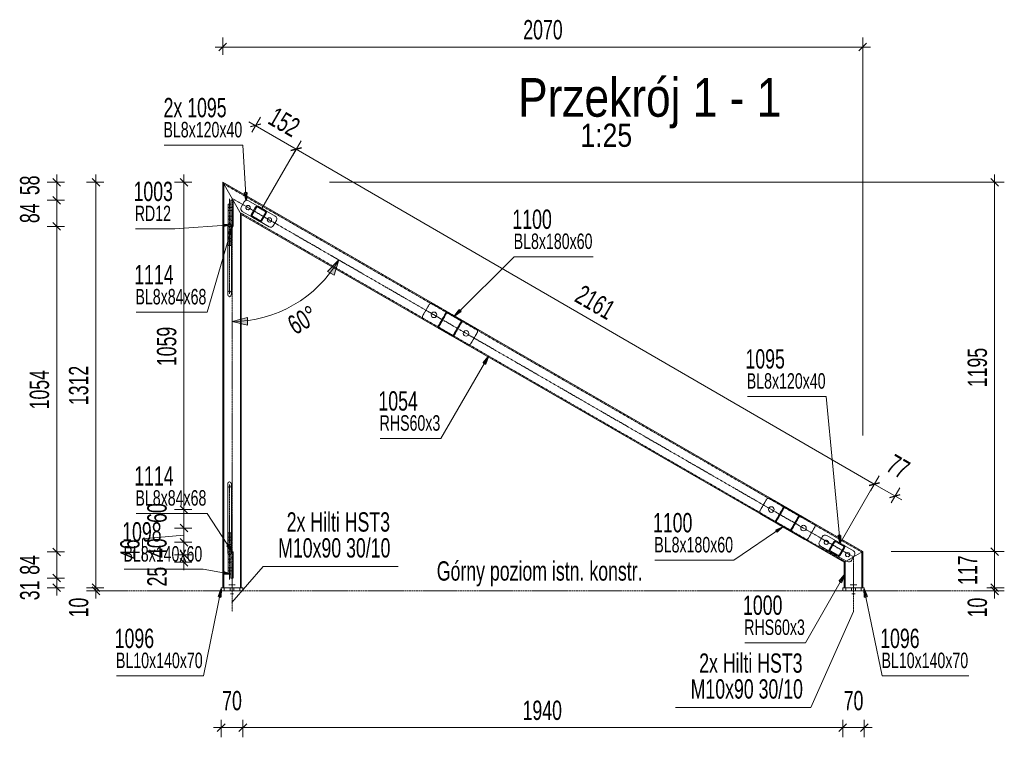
# Model space of a CAD drawing. Header units: millimetres. Extents: x -15129 to 9171, y -18789 to 5877.
# Tile 278 of 278: x 5987 to 9171, y 3555 to 5877. Entities that reach past the tile are written whole.
import ezdxf

# ---------------------------------------------------------------- set-up
doc = ezdxf.new("R2010")
doc.units = ezdxf.units.MM
doc.linetypes.add('ACAD_ISO02W100', pattern=[15, 12, -3])
doc.linetypes.add('ACAD_ISO04W100', pattern=[30, 24, -3, 0, -3])
for name, color, linetype in [('AS_Belki', 145, 'Continuous'), ('AS_Blachy', 30, 'Continuous'), ('AS_DIM_ON', 7, 'Continuous'), ('AS_Kotwy', 9, 'Continuous')]:
    doc.layers.add(name, color=color, linetype=linetype)
doc.styles.add('Arial Narrow', font='ARIALN.TTF', dxfattribs={"height": 5})
doc.styles.add('ROMANS', font='ARIALN.TTF', dxfattribs={"width": 0.8})
doc.styles.get("Standard").update_dxf_attribs({"font": 'ARIALN.TTF', "width": 0.8})
pattern_1 = [(45, (7607.0934, 6090.522), (-3.535534, 3.535534), [])]

msp = doc.modelspace()

# ---------------------------------------------------------------- hatches: boundary and pattern name
at = {"layer": 'AS_Belki', "lineweight": 13}
h = msp.add_hatch(dxfattribs=at)
h.set_pattern_fill('HYPECUTREGION', color=10, scale=5, angle=50.3465, style=0, pattern_type=2)
h.set_pattern_definition(pattern_1)
h.paths.add_polyline_path([(6758.2, 5272.8), (6753.6, 5273.4), (6750, 5270.6), (6736, 5246.4), (6735.4, 5241.8), (6738.2, 5238.2), (6762.4, 5224.2), (6767, 5223.6), (6770.6, 5226.4), (6784.6, 5250.6), (6785.2, 5255.2), (6782.4, 5258.8)], flags=0)
h.paths.add_polyline_path([(6754.4, 5270.5), (6756.7, 5270.2), (6780.9, 5256.2), (6782.3, 5254.4), (6782, 5252.1), (6768, 5227.9), (6766.2, 5226.5), (6763.9, 5226.8), (6739.7, 5240.8), (6738.3, 5242.6), (6738.6, 5244.9), (6752.6, 5269.1)], flags=0)
h = msp.add_hatch(dxfattribs=at)
h.set_pattern_fill('HYPECUTREGION', color=10, scale=5, angle=50.3465, style=0, pattern_type=2)
h.set_pattern_definition(pattern_1)
h.paths.add_polyline_path([(8627.9, 4189.8), (8623.4, 4190.4), (8619.8, 4187.6), (8605.8, 4163.4), (8605.2, 4158.8), (8607.9, 4155.2), (8632.2, 4141.2), (8636.7, 4140.6), (8640.4, 4143.4), (8654.4, 4167.6), (8655, 4172.2), (8652.2, 4175.8)], flags=0)
h.paths.add_polyline_path([(8624.2, 4187.5), (8626.4, 4187.2), (8650.7, 4173.2), (8652.1, 4171.4), (8651.8, 4169.1), (8637.8, 4144.9), (8636, 4143.5), (8633.7, 4143.8), (8609.4, 4157.8), (8608, 4159.6), (8608.3, 4161.9), (8622.3, 4186.1)], flags=0)
at = {"layer": 'AS_DIM_ON', "lineweight": 13}
for points in [[(7018.8, 5099.3), (7004.6, 5049.8), (6983, 5062.3)], [(6673.8, 4900.1), (6723.8, 4887.6), (6723.8, 4912.6)]]:
    msp.add_hatch(color=5, dxfattribs=at).paths.add_polyline_path(points, flags=0)

# ---------------------------------------------------------------- linework, layer by layer
at = {"layer": 'AS_Belki', "color": 145, "linetype": 'Continuous', "lineweight": 13, "ltscale": 0.25}
for p, q in [((6643.8, 5350.5), (6703.8, 5246.5)), ((6643.8, 5350.5), (6643.8, 4038.5)), ((6643.8, 5350.5), (6703.8, 5246.6)), ((6643.8, 5350.5), (8713.5, 4155.5)), ((6718.9, 5266.7), (6719.6, 5272)), ((6722.2, 5262.4), (6718.9, 5266.7)), ((6727.5, 5261.8), (6722.2, 5262.4)), ((6731.7, 5265), (6727.5, 5261.8)), ((6750, 5270.6), (6736, 5246.4)), ((6752.6, 5269.1), (6738.6, 5244.9)), ((6750, 5270.6), (6753.6, 5273.4)), ((6752.6, 5269.1), (6754.4, 5270.5)), ((6753.6, 5273.4), (6758.2, 5272.8)), ((6754.4, 5270.5), (6756.7, 5270.2)), ((6756.7, 5270.2), (6780.9, 5256.2)), ((6758.2, 5272.8), (6782.4, 5258.8)), ((6782.4, 5258.8), (6758.2, 5272.8)), ((6780.9, 5256.2), (6782.3, 5254.4)), ((6782.3, 5254.4), (6782, 5252.1)), ((6782.4, 5258.8), (6785.2, 5255.2)), ((6785.2, 5255.2), (6784.6, 5250.6)), ((6703.8, 5246.6), (8653.5, 4120.9)), ((6703.8, 4038.5), (6703.8, 5246.5)), ((6736, 5246.4), (6735.4, 5241.8)), ((6735.4, 5241.8), (6738.2, 5238.2)), ((6738.2, 5238.2), (6762.4, 5224.2)), ((6738.6, 5244.9), (6738.3, 5242.6)), ((6738.3, 5242.6), (6739.7, 5240.8)), ((6739.7, 5240.8), (6763.9, 5226.8)), ((6763.9, 5226.8), (6739.7, 5240.8)), ((6762.4, 5224.2), (6767, 5223.6)), ((6763.9, 5226.8), (6766.2, 5226.5)), ((6766.2, 5226.5), (6768, 5227.9)), ((6767, 5223.6), (6770.6, 5226.4)), ((6782, 5252.1), (6768, 5227.9)), ((6770.6, 5226.4), (6784.6, 5250.6)), ((6788.2, 5226.7), (6788.9, 5232)), ((6791.4, 5222.4), (6788.2, 5226.7)), ((6796.8, 5221.8), (6791.4, 5222.4)), ((6801, 5225), (6796.8, 5221.8)), ((8434.1, 4247.5), (8475.6, 4223.5)), ((8619.8, 4187.6), (8605.8, 4163.4)), ((8622.3, 4186.1), (8608.3, 4161.9)), ((8619.8, 4187.6), (8623.4, 4190.4)), ((8622.3, 4186.1), (8624.2, 4187.5)), ((8623.4, 4190.4), (8627.9, 4189.8)), ((8624.2, 4187.5), (8626.4, 4187.2)), ((8626.4, 4187.2), (8650.7, 4173.2)), ((8627.9, 4189.8), (8652.2, 4175.8)), ((8652.2, 4175.8), (8628, 4189.8)), ((8650.7, 4173.2), (8652.1, 4171.4)), ((8652.1, 4171.4), (8651.8, 4169.1)), ((8652.2, 4175.8), (8655, 4172.2)), ((8655, 4172.2), (8654.4, 4167.6)), ((8605.8, 4163.4), (8605.2, 4158.8)), ((8605.2, 4158.8), (8607.9, 4155.2)), ((8607.9, 4155.2), (8632.2, 4141.2)), ((8608.3, 4161.9), (8608, 4159.6)), ((8608, 4159.6), (8609.4, 4157.8)), ((8609.4, 4157.8), (8633.7, 4143.8)), ((8633.7, 4143.8), (8609.5, 4157.8)), ((8632.2, 4141.2), (8636.7, 4140.6)), ((8633.7, 4143.8), (8636, 4143.5)), ((8636, 4143.5), (8637.8, 4144.9)), ((8636.7, 4140.6), (8640.4, 4143.4)), ((8651.8, 4169.1), (8637.8, 4144.9)), ((8654.4, 4167.6), (8640.4, 4143.4)), ((8713.5, 4155.5), (8683.6, 4138.2)), ((8713.5, 4155.5), (8713.5, 4038.5)), ((8660.5, 4124.9), (8653.5, 4120.9)), ((8653.5, 4120.9), (8653.5, 4038.5))]:
    msp.add_line(p, q, dxfattribs=at)
at = {"layer": 'AS_Belki', "color": 84, "linetype": 'ACAD_ISO02W100', "lineweight": 13, "ltscale": 0.25}
for p, q in [((6646.8, 5345.3), (6646.8, 4038.5)), ((8710.5, 4153.8), (6646.8, 5345.3)), ((6753.6, 5273.4), (6750, 5270.6)), ((6750, 5270.6), (6750, 5270.6)), ((6754.4, 5270.5), (6752.6, 5269.1)), ((6758.2, 5272.8), (6753.6, 5273.4)), ((6756.7, 5270.2), (6754.4, 5270.5)), ((6780.9, 5256.2), (6756.7, 5270.2)), ((6780.9, 5256.2), (6756.7, 5270.2)), ((6782.4, 5258.8), (6758.2, 5272.8)), ((6782.3, 5254.4), (6780.9, 5256.2)), ((6782, 5252.1), (6782.3, 5254.4)), ((6785.2, 5255.2), (6782.4, 5258.8)), ((6784.6, 5250.6), (6785.2, 5255.2)), ((6700.8, 4038.5), (6700.8, 5251.7)), ((6700.8, 5251.7), (8656.5, 4122.6)), ((6735.4, 5241.8), (6736, 5246.4)), ((6738.2, 5238.2), (6735.4, 5241.8)), ((6762.4, 5224.2), (6738.2, 5238.2)), ((6762.4, 5224.2), (6738.2, 5238.2)), ((6738.3, 5242.6), (6738.6, 5244.9)), ((6739.7, 5240.8), (6738.3, 5242.6)), ((6763.9, 5226.8), (6739.7, 5240.8)), ((6767, 5223.6), (6762.4, 5224.2)), ((6766.2, 5226.5), (6763.9, 5226.8)), ((6768, 5227.9), (6766.2, 5226.5)), ((6770.6, 5226.4), (6767, 5223.6)), ((6782, 5252.1), (6782, 5252.1)), ((6784.6, 5250.6), (6784.6, 5250.6)), ((6659.8, 5211.2), (6659.8, 4989.8)), ((6671.8, 4989.8), (6671.8, 5211.2)), ((6661.5, 4996.6), (6665.8, 4999.3)), ((6665.8, 4999.3), (6670, 4996.6)), ((6659.8, 4989.8), (6661.5, 4996.6)), ((6659.8, 4989.8), (6661.5, 4983.1)), ((6661.5, 4983.1), (6665.8, 4980.3)), ((6665.8, 4980.3), (6670, 4983.1)), ((6670, 4996.6), (6671.8, 4989.8)), ((6670, 4983.1), (6671.8, 4989.8)), ((7340.7, 4885.7), (7364.7, 4927.3)), ((7367.3, 4925.8), (7343.3, 4884.2)), ((7368.3, 4930.1), (7364.7, 4927.3)), ((7369.1, 4927.2), (7367.3, 4925.8)), ((7372.9, 4929.5), (7368.3, 4930.1)), ((7371.4, 4926.9), (7369.1, 4927.2)), ((7371.4, 4926.9), (7413, 4902.9)), ((7413, 4902.9), (7371.4, 4926.9)), ((7414.5, 4905.5), (7372.9, 4929.5)), ((7372.9, 4929.5), (7372.9, 4929.5)), ((7417.2, 4901.8), (7414.5, 4905.5)), ((7340.1, 4881.1), (7340.7, 4885.7)), ((7342.9, 4877.5), (7340.1, 4881.1)), ((7384.5, 4853.5), (7342.9, 4877.5)), ((7343, 4881.9), (7343.3, 4884.2)), ((7344.4, 4880.1), (7343, 4881.9)), ((7344.4, 4880.1), (7386, 4856.1)), ((7386, 4856.1), (7344.4, 4880.1)), ((7414, 4898.8), (7390, 4857.2)), ((7416.6, 4897.3), (7392.6, 4855.7)), ((7414.4, 4901), (7413, 4902.9)), ((7414.1, 4898.8), (7414.4, 4901)), ((7416.6, 4897.3), (7417.2, 4901.8)), ((7389, 4852.9), (7384.5, 4853.5)), ((7388.2, 4855.8), (7386, 4856.1)), ((7390.1, 4857.2), (7388.2, 4855.8)), ((7392.6, 4855.7), (7389, 4852.9)), ((6661.5, 4378.9), (6659.8, 4372.2)), ((6661.5, 4365.5), (6659.8, 4372.2)), ((6659.8, 4372.2), (6659.8, 4150.8)), ((6665.8, 4381.7), (6661.5, 4378.9)), ((6665.8, 4362.7), (6661.5, 4365.5)), ((6670, 4378.9), (6665.8, 4381.7)), ((6670, 4365.5), (6665.8, 4362.7)), ((6671.8, 4372.2), (6670, 4378.9)), ((6671.8, 4372.2), (6670, 4365.5)), ((6671.8, 4150.8), (6671.8, 4372.2)), ((8459.5, 4300.1), (8455.9, 4297.3)), ((8464.1, 4299.5), (8459.5, 4300.1)), ((8505.6, 4275.5), (8464.1, 4299.5)), ((8505.6, 4275.5), (8464.1, 4299.5)), ((8455.9, 4297.3), (8431.9, 4255.7)), ((8458.5, 4295.8), (8434.5, 4254.2)), ((8460.3, 4297.2), (8458.5, 4295.8)), ((8462.6, 4296.9), (8460.3, 4297.2)), ((8462.6, 4296.9), (8504.1, 4272.9)), ((8504.1, 4272.9), (8462.6, 4296.9)), ((8505.2, 4268.8), (8481.2, 4227.2)), ((8483.8, 4225.7), (8507.8, 4267.3)), ((8505.5, 4271), (8504.1, 4272.9)), ((8505.2, 4268.8), (8505.5, 4271)), ((8508.4, 4271.8), (8505.6, 4275.5)), ((8507.8, 4267.3), (8508.4, 4271.8)), ((8431.3, 4251.1), (8431.9, 4255.7)), ((8434.1, 4247.5), (8431.3, 4251.1)), ((8475.6, 4223.5), (8434.1, 4247.5)), ((8434.2, 4251.9), (8434.5, 4254.2)), ((8435.6, 4250.1), (8434.2, 4251.9)), ((8435.6, 4250.1), (8477.1, 4226.1)), ((8477.1, 4226.1), (8435.6, 4250.1)), ((8480.2, 4222.9), (8475.6, 4223.5)), ((8477.3, 4226.1), (8477.1, 4226.1)), ((8479.4, 4225.8), (8477.3, 4226.1)), ((8481.2, 4227.2), (8479.4, 4225.8)), ((8483.8, 4225.7), (8480.2, 4222.9)), ((8650.7, 4173.2), (8626.5, 4187.2)), ((8632.2, 4141.2), (8608, 4155.2)), ((8710.5, 4038.5), (8710.5, 4153.8)), ((8656.5, 4122.6), (8656.5, 4038.5)), ((8683.6, 4138.2), (8660.5, 4124.9))]:
    msp.add_line(p, q, dxfattribs=at)
at = {"layer": 'AS_Belki', "color": 5, "linetype": 'ACAD_ISO04W100', "lineweight": 13, "ltscale": 0.25}
for p, q in [((6665.8, 4989.8), (6665.8, 5296.6)), ((6673.8, 4028.5), (6673.8, 5298.5)), ((6673.8, 5298.5), (8683.5, 4138.2)), ((6760.3, 5248.5), (6760.3, 5248.5)), ((6760.3, 5248.5), (6760.3, 5248.5)), ((7404.6, 4876.5), (7404.6, 4876.5)), ((6665.8, 4372.2), (6665.8, 4065.4)), ((8443.9, 4276.5), (8443.9, 4276.5)), ((8630.1, 4165.5), (8630.1, 4165.5)), ((8683.5, 4028.5), (8683.5, 4138.2))]:
    msp.add_line(p, q, dxfattribs=at)
at = {"layer": 'AS_Belki', "color": 84, "linetype": 'ACAD_ISO02W100', "lineweight": 13, "ltscale": 0.25, "extrusion": (-2.55366e-07, 0.776205, 0.630481)}
msp.add_circle((-6665.8, -3285.6, 4045), 6, dxfattribs=at)
at = {"layer": 'AS_Belki', "color": 145, "linetype": 'Continuous', "lineweight": 13, "ltscale": 0.25, "extrusion": (-5.87699e-07, 1.05462e-07, 1)}
for centre in [(7326.7, 4921.5, 0), (7430.6, 4861.5, 0), (8521.8, 4231.5, 0)]:
    msp.add_circle(centre, 9, dxfattribs=at)
at = {"layer": 'AS_Belki', "color": 145, "linetype": 'Continuous', "lineweight": 13, "ltscale": 0.25, "extrusion": (-5.87698e-07, 1.05462e-07, 1)}
msp.add_circle((8417.9, 4291.5, 0), 9, dxfattribs=at)
at = {"layer": 'AS_Belki', "color": 84, "linetype": 'ACAD_ISO02W100', "lineweight": 13, "ltscale": 0.25, "extrusion": (-2.55366e-07, -0.776205, 0.630481)}
msp.add_circle((6665.8, 2617, -3221.9), 6, dxfattribs=at)
at = {"layer": 'AS_Belki', "color": 145, "linetype": 'Continuous', "lineweight": 13, "ltscale": 0.25, "extrusion": (-1.02504e-05, -1.74716e-05, 1)}
for centre, start, end in [((6755.2, 5267.6, -0.2), 60, 150), ((6779.4, 5253.6, -0.2), 330, 60), ((8437.1, 4252.7, -0.2), 239.5446, 240), ((8478.6, 4228.7, -0.2), 240, 240.4555), ((8625, 4184.6, -0.2), 60, 150), ((8649.2, 4170.6, -0.2), 330, 60)]:
    msp.add_arc(centre, 6, start, end, dxfattribs=at)
at = {"layer": 'AS_Belki', "color": 84, "linetype": 'ACAD_ISO02W100', "lineweight": 13, "ltscale": 0.25, "extrusion": (1.02504e-05, 1.74716e-05, -1)}
for centre, radius, start, end in [((-6755.2, 5267.6, 0.2), 3, 30, 120), ((-6779.4, 5253.6, 0.2), 3, 120, 210), ((-7369.9, 4924.3, 0.2), 6, 30, 120), ((-7369.9, 4924.3, 0.2), 3, 30, 120), ((-7411.5, 4900.3, 0.2), 6, 120, 210), ((-7411.5, 4900.3, 0.2), 3, 120, 210), ((-8461.1, 4294.3, 0.2), 6, 30, 120), ((-8461.1, 4294.3, 0.2), 3, 30, 120), ((-8502.6, 4270.3, 0.2), 3, 120, 210), ((-8502.6, 4270.3, 0.2), 6, 120, 210), ((-8611, 4160.4, 0.2), 6, 300, 30), ((-8635.2, 4146.4, 0.2), 6, 210, 300)]:
    msp.add_arc(centre, radius, start, end, dxfattribs=at)
at = {"layer": 'AS_Belki', "color": 84, "linetype": 'ACAD_ISO02W100', "lineweight": 13, "ltscale": 0.25, "extrusion": (-1.02504e-05, -1.74716e-05, 1)}
for centre, radius, start, end in [((6741.2, 5243.4, -0.2), 6, 150, 240), ((6765.4, 5229.4, -0.2), 6, 240, 330), ((7345.9, 4882.7, -0.2), 6, 150, 240), ((7345.9, 4882.7, -0.2), 3, 150, 240), ((7387.5, 4858.7, -0.2), 6, 240, 330), ((7387.5, 4858.7, -0.2), 3, 240, 330), ((8437.1, 4252.7, -0.2), 6, 150, 239.5446), ((8437.1, 4252.7, -0.2), 3, 150, 240), ((8478.6, 4228.7, -0.2), 6, 240.4555, 330), ((8478.6, 4228.7, -0.2), 3, 240, 330), ((8625, 4184.6, -0.2), 3, 60, 150), ((8649.2, 4170.6, -0.2), 3, 330, 60)]:
    msp.add_arc(centre, radius, start, end, dxfattribs=at)
at = {"layer": 'AS_Belki', "color": 145, "linetype": 'Continuous', "lineweight": 13, "ltscale": 0.25, "extrusion": (1.02504e-05, 1.74716e-05, -1)}
for centre, start, end in [((-6741.2, 5243.4, 0.2), 300, 30), ((-6765.4, 5229.4, 0.2), 210, 300), ((-8611, 4160.4, 0.2), 300, 30), ((-8635.2, 4146.4, 0.2), 210, 300)]:
    msp.add_arc(centre, 3, start, end, dxfattribs=at)
at = {"layer": 'AS_Belki', "color": 145, "linetype": 'Continuous', "lineweight": 13, "ltscale": 0.25, "extrusion": (5.87699e-07, -1.05462e-07, -1)}
for centre, start, end in [((-8595.4, 4185.5, 0), 300, 120), ((-8664.7, 4145.5, 0), 345, 75), ((-8664.7, 4145.5, 0), 300, 345)]:
    msp.add_arc(centre, 7, start, end, dxfattribs=at)
at = {"layer": 'AS_Blachy', "color": 84, "linetype": 'ACAD_ISO02W100', "lineweight": 13, "ltscale": 0.25}
for p, q in [((6669.8, 5292.2), (6677.8, 5292.2)), ((6669.8, 5292.2), (6669.8, 5207.8)), ((6677.8, 5292.2), (6677.8, 5207.8)), ((6669.8, 5279.8), (6661.8, 5279.8)), ((6661.8, 5279.8), (6661.8, 5278.8)), ((6661.8, 5278.8), (6661.8, 5273.3)), ((6661.8, 5273.3), (6661.8, 5264.3)), ((6669.8, 5268.9), (6661.8, 5268.9)), ((6661.8, 5264.3), (6661.8, 5253.1)), ((6669.8, 5259), (6661.8, 5259)), ((6677.8, 5268.9), (6669.8, 5268.9)), ((6677.8, 5259), (6669.8, 5259)), ((6661.8, 5253.1), (6661.8, 5241.4)), ((6661.8, 5241.4), (6661.8, 5231.1)), ((6661.8, 5241.1), (6669.8, 5241.1)), ((6661.8, 5231.1), (6669.8, 5231.1)), ((6661.8, 5231.1), (6661.8, 5145.7)), ((6669.8, 5241.1), (6677.8, 5241.1)), ((6669.8, 5226.7), (6677.8, 5226.7)), ((6738.1, 5238.2), (6762.5, 5224.2)), ((6669.8, 5216.4), (6661.8, 5216.4)), ((6661.8, 5207.6), (6669.8, 5207.6)), ((6669.8, 5207.8), (6669.8, 5145.7)), ((6669.8, 5207.8), (6677.8, 5207.8)), ((6669.8, 5183.5), (6661.8, 5183.5)), ((6661.8, 5169), (6669.8, 5169)), ((6669.8, 5160.2), (6661.8, 5160.2)), ((6661.8, 5145.7), (6669.8, 5145.7)), ((7310.7, 4953.8), (7290.7, 4919.2)), ((7462.9, 4877.5), (7324.4, 4957.5)), ((7446.6, 4829.2), (7466.6, 4863.8)), ((8401.9, 4323.8), (8381.9, 4289.2)), ((8554.1, 4247.5), (8415.6, 4327.5)), ((6669.8, 4216.3), (6661.8, 4216.3)), ((6661.8, 4216.3), (6661.8, 4130.9)), ((6669.8, 4216.3), (6669.8, 4154.2)), ((8537.8, 4199.2), (8557.8, 4233.8)), ((6661.8, 4201.8), (6669.8, 4201.8)), ((6669.8, 4193), (6661.8, 4193)), ((6661.8, 4178.5), (6669.8, 4178.5)), ((6669.8, 4154.5), (6661.8, 4154.5)), ((6661.8, 4145.6), (6669.8, 4145.6)), ((6677.8, 4154.2), (6669.8, 4154.2)), ((6669.8, 4154.2), (6669.8, 4069.8)), ((6677.8, 4154.2), (6677.8, 4069.8)), ((8607.9, 4155.2), (8632.3, 4141.2)), ((6669.8, 4130.9), (6661.8, 4130.9)), ((6661.8, 4130.9), (6661.8, 4120.6)), ((6669.8, 4121), (6661.8, 4121)), ((6661.8, 4120.6), (6661.8, 4108.9)), ((6661.8, 4108.9), (6661.8, 4097.7)), ((6677.8, 4135.3), (6669.8, 4135.3)), ((6677.8, 4121), (6669.8, 4121)), ((6661.8, 4103.1), (6669.8, 4103.1)), ((6661.8, 4097.7), (6661.8, 4088.7)), ((6661.8, 4093.1), (6669.8, 4093.1)), ((6661.8, 4088.7), (6661.8, 4083.3)), ((6661.8, 4083.3), (6661.8, 4082.2)), ((6661.8, 4083.3), (6661.8, 4082.2)), ((6661.8, 4082.2), (6669.8, 4082.2)), ((6669.8, 4103.1), (6677.8, 4103.1)), ((6669.8, 4093.1), (6677.8, 4093.1)), ((6669.8, 4083.3), (6669.8, 4082.2)), ((6669.8, 4069.8), (6677.8, 4069.8)), ((6667.8, 4038.5), (6667.8, 4028.5)), ((6679.8, 4028.5), (6679.8, 4038.5)), ((8677.5, 4038.5), (8677.5, 4028.5)), ((8689.5, 4028.5), (8689.5, 4038.5))]:
    msp.add_line(p, q, dxfattribs=at)
at = {"layer": 'AS_Blachy', "color": 145, "linetype": 'Continuous', "lineweight": 13, "ltscale": 0.25}
for p, q in [((6713.3, 5287.2), (6703.3, 5269.9)), ((6813.6, 5240.8), (6727, 5290.8)), ((6707, 5256.2), (6738.1, 5238.2)), ((6762.5, 5224.2), (6793.6, 5206.2)), ((6807.3, 5209.9), (6817.3, 5227.2)), ((7294.4, 4905.5), (7432.9, 4825.5)), ((8385.6, 4275.5), (8524.1, 4195.5)), ((8583.1, 4204.2), (8573.1, 4186.9)), ((8683.4, 4157.8), (8596.8, 4207.8)), ((8576.8, 4173.2), (8607.9, 4155.2)), ((8588.7, 4183.7), (8589.4, 4189)), ((8591.9, 4179.5), (8588.7, 4183.7)), ((8589.4, 4189), (8593.6, 4192.3)), ((8597.3, 4178.8), (8591.9, 4179.5)), ((8593.6, 4192.3), (8598.9, 4191.6)), ((8601.5, 4182), (8597.3, 4178.8)), ((8598.9, 4191.6), (8602.2, 4187.3)), ((8602.2, 4187.3), (8601.5, 4182)), ((8632.3, 4141.2), (8663.4, 4123.2)), ((8658, 4143.7), (8658.7, 4149)), ((8661.2, 4139.5), (8658, 4143.7)), ((8658.7, 4149), (8662.9, 4152.3)), ((8666.5, 4138.8), (8661.2, 4139.5)), ((8662.9, 4152.3), (8668.2, 4151.6)), ((8670.8, 4142), (8666.5, 4138.8)), ((8668.2, 4151.6), (8671.5, 4147.3)), ((8671.5, 4147.3), (8670.8, 4142)), ((8677, 4126.9), (8687, 4144.2)), ((6638.8, 4038.5), (6641.7, 4038.5)), ((6638.8, 4038.5), (6638.8, 4028.5)), ((6641.7, 4028.5), (6638.8, 4028.5)), ((6641.7, 4038.5), (6648.8, 4038.5)), ((6648.8, 4028.5), (6641.7, 4028.5)), ((6648.8, 4038.5), (6698.8, 4038.5)), ((6648.8, 4028.5), (6648.8, 4038.5)), ((6698.8, 4028.5), (6648.8, 4028.5)), ((6698.8, 4038.5), (6705.9, 4038.5)), ((6698.8, 4028.5), (6698.8, 4038.5)), ((6705.9, 4028.5), (6698.8, 4028.5)), ((6705.9, 4038.5), (6708.8, 4038.5)), ((6708.8, 4028.5), (6705.9, 4028.5)), ((6708.8, 4038.5), (6708.8, 4028.5)), ((8648.5, 4038.5), (8651.5, 4038.5)), ((8648.5, 4038.5), (8648.5, 4028.5)), ((8651.5, 4028.5), (8648.5, 4028.5)), ((8651.5, 4038.5), (8658.5, 4038.5)), ((8658.5, 4028.5), (8651.5, 4028.5)), ((8658.5, 4038.5), (8708.5, 4038.5)), ((8658.5, 4028.5), (8658.5, 4038.5)), ((8708.5, 4028.5), (8658.5, 4028.5)), ((8708.5, 4038.5), (8715.6, 4038.5)), ((8708.5, 4028.5), (8708.5, 4038.5)), ((8715.6, 4028.5), (8708.5, 4028.5)), ((8715.6, 4038.5), (8718.5, 4038.5)), ((8718.5, 4028.5), (8715.6, 4028.5)), ((8718.5, 4038.5), (8718.5, 4028.5))]:
    msp.add_line(p, q, dxfattribs=at)
at = {"layer": 'AS_Blachy', "color": 145, "linetype": 'Continuous', "lineweight": 13, "ltscale": 0.25, "extrusion": (-1.02504e-05, -1.74716e-05, 1)}
for centre in [(6725.7, 5268.5, -0.2), (6794.9, 5228.5, -0.2)]:
    msp.add_circle(centre, 7, dxfattribs=at)
for centre, start, end in [((6722, 5282.2, -0.2), 60, 150), ((6712, 5264.9, -0.2), 150, 240), ((6808.6, 5232.2, -0.2), 330, 60), ((6798.6, 5214.9, -0.2), 240, 330), ((8591.8, 4199.2, -0.2), 60, 150), ((8581.8, 4181.9, -0.2), 150, 240), ((8678.4, 4149.2, -0.2), 330, 60), ((8668.4, 4131.9, -0.2), 240, 330)]:
    msp.add_arc(centre, 10, start, end, dxfattribs=at)
at = {"layer": 'AS_Blachy', "color": 84, "linetype": 'ACAD_ISO02W100', "lineweight": 13, "ltscale": 0.25, "extrusion": (-5.877e-07, 1.05462e-07, 1)}
for centre, start, end in [((7319.4, 4948.8, 0), 105.0412, 150), ((7319.4, 4948.8, 0), 60.0487, 105), ((7299.4, 4914.2, 0), 150, 239.111), ((7457.9, 4868.8, 0), 15, 60), ((7457.9, 4868.8, 0), 330, 14.9588), ((7437.9, 4834.2, 0), 240.889, 330)]:
    msp.add_arc(centre, 10, start, end, dxfattribs=at)
at = {"layer": 'AS_Blachy', "color": 145, "linetype": 'Continuous', "lineweight": 13, "ltscale": 0.25, "extrusion": (-5.877e-07, 1.05462e-07, 1)}
for centre, start, end in [((7299.4, 4914.2, 0), 239.111, 240), ((7437.9, 4834.2, 0), 240, 240.889)]:
    msp.add_arc(centre, 10, start, end, dxfattribs=at)
at = {"layer": 'AS_Blachy', "color": 84, "linetype": 'ACAD_ISO02W100', "lineweight": 13, "ltscale": 0.25, "extrusion": (-5.87698e-07, 1.05461e-07, 1)}
for centre, start, end in [((8410.6, 4318.8, 0), 60.0487, 150), ((8390.6, 4284.2, 0), 150, 239.3863), ((8549.1, 4238.8, 0), 330, 60), ((8529.1, 4204.2, 0), 240.6137, 330)]:
    msp.add_arc(centre, 10, start, end, dxfattribs=at)
at = {"layer": 'AS_Blachy', "color": 145, "linetype": 'Continuous', "lineweight": 13, "ltscale": 0.25, "extrusion": (-5.87698e-07, 1.05461e-07, 1)}
for centre, start, end in [((8390.6, 4284.2, 0), 239.3863, 240), ((8529.1, 4204.2, 0), 240, 240.6137)]:
    msp.add_arc(centre, 10, start, end, dxfattribs=at)
at = {"layer": 'AS_DIM_ON', "linetype": 'ByBlock', "lineweight": -2}
for p, q in [((6656.3, 5800.4), (6631.3, 5775.4)), ((8701, 5775.4), (8726, 5800.4)), ((6767.3, 5538.5), (6733.1, 5529.4)), ((6864.5, 5453.2), (6898.7, 5462.3)), ((6898.7, 5462.3), (6864.5, 5453.2)), ((6119.5, 5338), (6094.5, 5363)), ((6246.4, 5338), (6221.4, 5363)), ((6531, 5338), (6506, 5363)), ((9152.5, 5338), (9127.5, 5363)), ((6119.5, 5279.7), (6094.5, 5304.7)), ((6094.5, 5304.7), (6119.5, 5279.7)), ((6119.5, 5195.3), (6094.5, 5220.3)), ((6094.5, 5220.3), (6119.5, 5195.3)), ((8733.8, 4369.4), (8768, 4378.5)), ((8768, 4378.5), (8733.8, 4369.4)), ((8800.7, 4330.7), (8834.8, 4339.8)), ((6531, 4279), (6506, 4304)), ((6506, 4304), (6531, 4279)), ((6531, 4219), (6506, 4244)), ((6506, 4244), (6531, 4219)), ((6531, 4173), (6506, 4198)), ((6506, 4198), (6531, 4173)), ((6119.5, 4141.7), (6094.5, 4166.7)), ((6094.5, 4166.7), (6119.5, 4141.7)), ((6531, 4133), (6506, 4158)), ((6506, 4158), (6531, 4133)), ((9152.5, 4143), (9127.5, 4168)), ((9127.5, 4168), (9152.5, 4143)), ((6506, 4133.4), (6531, 4108.4)), ((6119.5, 4057.3), (6094.5, 4082.3)), ((6094.5, 4082.3), (6119.5, 4057.3)), ((6094.5, 4051), (6119.5, 4026)), ((6246.4, 4026), (6221.4, 4051)), ((6221.4, 4051), (6246.4, 4026)), ((9152.5, 4026), (9127.5, 4051)), ((9127.5, 4051), (9152.5, 4026)), ((6221.4, 4041), (6246.4, 4016)), ((9127.5, 4041), (9152.5, 4016)), ((6651.3, 3598.3), (6626.3, 3573.3)), ((6696.3, 3573.3), (6721.3, 3598.3)), ((6721.3, 3598.3), (6696.3, 3573.3)), ((8636, 3573.3), (8661, 3598.3)), ((8661, 3598.3), (8636, 3573.3)), ((8706, 3573.3), (8731, 3598.3))]:
    msp.add_line(p, q, dxfattribs=at)
at = {"layer": 'AS_DIM_ON', "color": 7, "lineweight": 13}
for p, q in [((6643.8, 5819.2), (6643.8, 5762.9)), ((8713.5, 5819.2), (8713.5, 5762.9)), ((6618.8, 5787.9), (8738.5, 5787.9)), ((6728.6, 5546.5), (6881.6, 5457.8)), ((6765.9, 5561), (6737.6, 5512.4)), ((6897.3, 5484.8), (6869.1, 5436.2)), ((6881.6, 5457.8), (8750.9, 4374)), ((6075.8, 5350.5), (6132, 5350.5)), ((6107, 5292.2), (6107, 5375.5)), ((6202.7, 5350.5), (6258.9, 5350.5)), ((6233.9, 4038.5), (6233.9, 5375.5)), ((6487.3, 5350.5), (6543.5, 5350.5)), ((6518.5, 4291.5), (6518.5, 5375.5)), ((9171.2, 5350.5), (9115, 5350.5)), ((9140, 4155.5), (9140, 5375.5)), ((6075.8, 5292.2), (6132, 5292.2)), ((6107, 5207.8), (6107, 5292.2)), ((6075.8, 5207.8), (6132, 5207.8)), ((6107, 4154.2), (6107, 5207.8)), ((8766.6, 4401), (8738.4, 4352.3)), ((8750.9, 4374), (8839.4, 4322.7)), ((8833.4, 4362.2), (8805.2, 4313.6)), ((6487.3, 4291.5), (6543.5, 4291.5)), ((6518.5, 4231.5), (6518.5, 4291.5)), ((6384.8, 4197.1), (6518.5, 4208.5)), ((6487.3, 4231.5), (6543.5, 4231.5)), ((6518.5, 4185.5), (6518.5, 4231.5)), ((6384.8, 4126.7), (6384.8, 4197.1)), ((6487.3, 4185.5), (6543.5, 4185.5)), ((6518.5, 4145.5), (6518.5, 4185.5)), ((6075.8, 4154.2), (6132, 4154.2)), ((6107, 4069.8), (6107, 4154.2)), ((6487.3, 4145.5), (6543.5, 4145.5)), ((6518.5, 4095.9), (6518.5, 4145.5)), ((9171.2, 4155.5), (9115, 4155.5)), ((9140, 4038.5), (9140, 4155.5)), ((6487.3, 4120.9), (6543.5, 4120.9)), ((6075.8, 4069.8), (6132, 4069.8)), ((6107, 4013.5), (6107, 4069.8)), ((6075.8, 4038.5), (6132, 4038.5)), ((6202.7, 4038.5), (6258.9, 4038.5)), ((6202.7, 4028.5), (6258.9, 4028.5)), ((6233.9, 4003.5), (6233.9, 4038.5)), ((9171.2, 4038.5), (9115, 4038.5)), ((9171.2, 4028.5), (9115, 4028.5)), ((9140, 4003.5), (9140, 4038.5)), ((6638.8, 3554.6), (6638.8, 3610.8)), ((6708.8, 3554.6), (6708.8, 3610.8)), ((8648.5, 3554.6), (8648.5, 3610.8)), ((8718.5, 3554.6), (8718.5, 3610.8)), ((6613.8, 3585.8), (6708.8, 3585.8)), ((6708.8, 3585.8), (8648.5, 3585.8)), ((8648.5, 3585.8), (8743.5, 3585.8))]:
    msp.add_line(p, q, dxfattribs=at)
at = {"layer": 'AS_DIM_ON', "color": 5, "lineweight": 13}
for p, q in [((8713.5, 5787.9), (8713.5, 4531.5)), ((6881.6, 5457.8), (6770.3, 5265.8, 162226.1)), ((9140, 5350.5), (6989.2, 5350.5)), ((6991.8, 5114.9), (7040.5, 5086.8)), ((6673.8, 4931.4), (6673.8, 4875.1)), ((8640.1, 4182.8, 161826.9), (8750.9, 4374)), ((9140, 4155.5), (8805.1, 4155.5))]:
    msp.add_line(p, q, dxfattribs=at)
at = {"layer": 'AS_DIM_ON', "color": 0, "linetype": 'ByBlock', "lineweight": -2}
for p, q in [((6722.2, 5317), (6713.8, 5316.6)), ((6719.4, 5291.8), (6713.8, 5316.6)), ((6722.2, 5317), (6719.4, 5291.8)), ((6645.6, 5215.4), (6670.8, 5213)), ((6645.6, 5215.4), (6646.2, 5207)), ((6670.8, 5213), (6646.2, 5207)), ((6662.8, 5185), (6673.8, 5207.8)), ((6673.8, 5207.8), (6670.8, 5182.6)), ((6662.8, 5185), (6670.8, 5182.6)), ((7393.7, 4917.5), (7408.4, 4938.1)), ((7414.3, 4932.1), (7408.4, 4938.1)), ((7414.3, 4932.1), (7393.7, 4917.5)), ((7485.9, 4766.1), (7502, 4785.7)), ((7502, 4785.7), (7493.1, 4762)), ((7485.9, 4766.1), (7493.1, 4762)), ((8431.9, 4224.9), (8454.9, 4235.5)), ((8454.9, 4235.5), (8436.5, 4218)), ((8431.9, 4224.9), (8436.5, 4218)), ((8641.9, 4208.1), (8633.6, 4207.4)), ((8640.1, 4182.8), (8633.6, 4207.4)), ((8641.9, 4208.1), (8640.1, 4182.8)), ((6663.8, 4177.5), (6656.7, 4173)), ((6673.8, 4154.2), (6656.7, 4173)), ((6663.8, 4177.5), (6673.8, 4154.2)), ((6645.9, 4091.1), (6644.4, 4082.9)), ((6669.8, 4082.7), (6644.4, 4082.9)), ((6645.9, 4091.1), (6669.8, 4082.7)), ((8637.5, 4060), (8653.5, 4079.7)), ((8653.5, 4079.7), (8644.8, 4055.9)), ((8637.5, 4060), (8644.8, 4055.9)), ((6629.7, 4009.9), (6638.8, 4033.5)), ((6638.8, 4033.5), (6637.8, 4008.2)), ((8719.5, 4008.2), (8718.5, 4033.5)), ((8718.5, 4033.5), (8727.7, 4009.9)), ((6629.7, 4009.9), (6637.8, 4008.2)), ((8719.5, 4008.2), (8727.7, 4009.9))]:
    msp.add_line(p, q, dxfattribs=at)
at = {"layer": 'AS_DIM_ON', "lineweight": 13}
for p, q in [((6774.1, 4107), (6673.6, 3991, 148.1)), ((7211, 4107), (6774.1, 4107)), ((8545.1, 3650.5), (8683.5, 3961.5, 161737.9)), ((8545.1, 3650.5), (8108.2, 3650.5))]:
    msp.add_line(p, q, dxfattribs=at)
at = {"layer": 'AS_DIM_ON', "color": 5, "linetype": 'ACAD_ISO02W100', "lineweight": 13, "ltscale": 0.5}
msp.add_line((6233.9, 4028.5), (9140, 4028.5), dxfattribs=at)
at = {"layer": 'AS_DIM_ON', "color": 7, "lineweight": 13}
for points in [[(6719.4, 5291.8), (6709.3, 5470.8), (6454, 5470.8)], [(6670.8, 5213), (6488.8, 5199.7), (6361.4, 5199.7)], [(6673.8, 5207.8), (6593.3, 4930.3), (6363.6, 4930.3)], [(7393.7, 4917.5), (7586.6, 5109.6), (7841.8, 5109.6)], [(7502, 4785.7), (7349.5, 4521.7), (7153.4, 4521.7)], [(8640.1, 4182.8), (8595.6, 4657.7), (8340.4, 4657.7)], [(6673.8, 4154.2), (6593.3, 4279.2), (6363.6, 4279.2)], [(8454.9, 4235.5), (8296.5, 4127.8), (8041.3, 4127.8)], [(6669.8, 4082.7), (6580, 4098.2), (6324.8, 4098.2)], [(8653.5, 4079.7), (8528.5, 3860.8), (8332.4, 3860.8)], [(6638.8, 4033.5), (6581.3, 3753.5), (6300.6, 3753.5)], [(8718.5, 4033.5), (8776, 3753.5), (9056.8, 3753.5)]]:
    msp.add_lwpolyline(points, dxfattribs=at)
at = {"layer": 'AS_DIM_ON', "color": 5, "lineweight": 13}
for points in [[(7018.8, 5099.3), (7004.6, 5049.8), (6983, 5062.3), (7018.8, 5099.3)], [(6673.8, 4900.1), (6723.8, 4887.6), (6723.8, 4912.6), (6673.8, 4900.1)]]:
    msp.add_lwpolyline(points, dxfattribs=at)
msp.add_arc((6673.8, 5298.5), 398.4, 270, 330, dxfattribs=at)
at = {"layer": 'AS_Kotwy', "color": 5, "linetype": 'ACAD_ISO04W100', "lineweight": 13, "ltscale": 0.25}
for p, q in [((6684.3, 4048), (6663.3, 4048)), ((6684.3, 4048), (6663.3, 4048)), ((6673.8, 4051.5), (6673.8, 4021.5)), ((6673.8, 4051.5), (6673.8, 4021.5)), ((6673.8, 4048), (6673.8, 4048)), ((6673.8, 4048), (6673.8, 4048)), ((8694, 4048), (8673, 4048)), ((8694, 4048), (8673, 4048)), ((8683.5, 4051.5), (8683.5, 4021.5)), ((8683.5, 4051.5), (8683.5, 4021.5)), ((8683.5, 4048), (8683.5, 4048)), ((8683.5, 4048), (8683.5, 4048)), ((6678.8, 4019), (6668.8, 4019)), ((6678.8, 4019), (6668.8, 4019)), ((6673.8, 4021.5), (6673.8, 3961.5)), ((6673.8, 4021.5), (6673.8, 3961.5)), ((6673.8, 4019), (6673.8, 4019)), ((6673.8, 4019), (6673.8, 4019)), ((8688.5, 4019), (8678.5, 4019)), ((8688.5, 4019), (8678.5, 4019)), ((8683.5, 4021.5), (8683.5, 3961.5)), ((8683.5, 4021.5), (8683.5, 3961.5)), ((8683.5, 4019), (8683.5, 4019)), ((8683.5, 4019), (8683.5, 4019))]:
    msp.add_line(p, q, dxfattribs=at)

# ---------------------------------------------------------------- texts
at = {"layer": 'AS_DIM_ON', "color": 7, "lineweight": 13, "width": 0.8}
for s, height, style, p in [('2070', 62.5, 'ROMANS', (7615.6, 5812.9)), ('2x 1095', 62.5, 'Arial Narrow', (6452.4, 5560.8)), ('BL8x120x40', 50, 'Arial Narrow', (6452.1, 5495.8)), ('1003', 62.5, 'Arial Narrow', (6355.3, 5289.7)), ('RD12', 50, 'Arial Narrow', (6359.2, 5224.7)), ('1100', 62.5, 'Arial Narrow', (7580.5, 5199.6)), ('BL8x180x60', 50, 'Arial Narrow', (7584.6, 5134.6)), ('1114', 62.5, 'Arial Narrow', (6357.5, 5020.3)), ('BL8x84x68', 50, 'Arial Narrow', (6361.6, 4955.3)), ('1095', 62.5, 'Arial Narrow', (8334.2, 4747.7)), ('BL8x120x40', 50, 'Arial Narrow', (8338.4, 4682.7)), ('1054', 62.5, 'Arial Narrow', (7147.3, 4611.7)), ('RHS60x3', 50, 'Arial Narrow', (7151.2, 4546.7)), ('1114', 62.5, 'Arial Narrow', (6357.5, 4369.2)), ('BL8x84x68', 50, 'Arial Narrow', (6361.6, 4304.2)), ('1100', 62.5, 'Arial Narrow', (8035.1, 4217.8)), ('1098', 62.5, 'Arial Narrow', (6318.6, 4188.2)), ('BL8x180x60', 50, 'Arial Narrow', (8039.3, 4152.8)), ('BL8x140x60', 50, 'Arial Narrow', (6322.8, 4123.2)), ('1000', 62.5, 'Arial Narrow', (8326.3, 3950.8)), ('RHS60x3', 50, 'Arial Narrow', (8330.2, 3885.8)), ('1096', 62.5, 'Arial Narrow', (6294.4, 3843.5)), ('1096', 62.5, 'Arial Narrow', (8769.9, 3843.5)), ('BL10x140x70', 50, 'Arial Narrow', (6298.6, 3778.5)), ('BL10x140x70', 50, 'Arial Narrow', (8774.1, 3778.5)), ('70', 62.5, 'ROMANS', (6642, 3642.1)), ('70', 62.5, 'ROMANS', (8651.8, 3642.1)), ('1940', 62.5, 'ROMANS', (7613.3, 3610.8))]:
    msp.add_text(s, height=height, dxfattribs=dict(at, style=style)).set_placement(p)
at = {"layer": 'AS_DIM_ON', "color": 84, "lineweight": 13, "style": 'Arial Narrow'}
for s, height, p in [('Przekrój 1 - 1', 125, (7598.9, 5562.6)), ('        1:25', 75, (7609.3, 5465.1))]:
    msp.add_text(s, height=height, dxfattribs=at).set_placement(p)
at = {"layer": 'AS_DIM_ON', "color": 7, "lineweight": 13, "style": 'ROMANS', "width": 0.8}
for s, rotation, p in [('152', 329.8947, (6785.8, 5542.3)), ('58', 90, (6050.8, 5308.7)), ('84', 90, (6050.8, 5218.4)), ('2161', 329.8947, (7777.6, 4967.2)), ('1059', 90, (6493.5, 4755.5)), ('1195', 90, (9115, 4687.4)), ('1312', 90, (6208.9, 4629.2)), ('1054', 90, (6082, 4615.6)), ('77', 329.8947, (8785, 4419.2)), ('60', 90, (6462.3, 4248.2)), ('46', 90, (6374.8, 4131.1)), ('40', 90, (6462.3, 4134.8)), ('84', 90, (6050.8, 4080.4)), ('117', 90, (9083.7, 4047.5)), ('25', 90, (6462.3, 4042.8)), ('31', 90, (6050.8, 3998)), ('10', 90, (6208.9, 3942.6)), ('10', 90, (9115, 3942.6))]:
    msp.add_text(s, height=62.5, rotation=rotation, dxfattribs=at).set_placement(p)
at = {"layer": 'AS_DIM_ON', "color": 5, "lineweight": 13, "style": 'ROMANS', "width": 0.8}
msp.add_text('60°', height=62.5, rotation=30, dxfattribs=at).set_placement((6878.2, 4855.4))
at = {"layer": 'AS_DIM_ON', "lineweight": 13, "width": 0.8}
for s, p in [('2x Hilti HST3', (6850.6, 4220.1, 173.1)), ('  M10x90 30/10', (6791.1, 4136.3, 173.1)), ('2x Hilti HST3', (8184.6, 3763.5, 173.1)), ('  M10x90 30/10', (8125.1, 3679.8, 173.1))]:
    msp.add_text(s, height=62.5, dxfattribs=at).set_placement(p)
at = {"layer": 'AS_DIM_ON', "color": 5, "lineweight": 13, "width": 0.8}
msp.add_text('Górny poziom istn. konstr.', height=62.5, dxfattribs=at).set_placement((7335.9, 4061.6))

doc.saveas('drawing.dxf')
